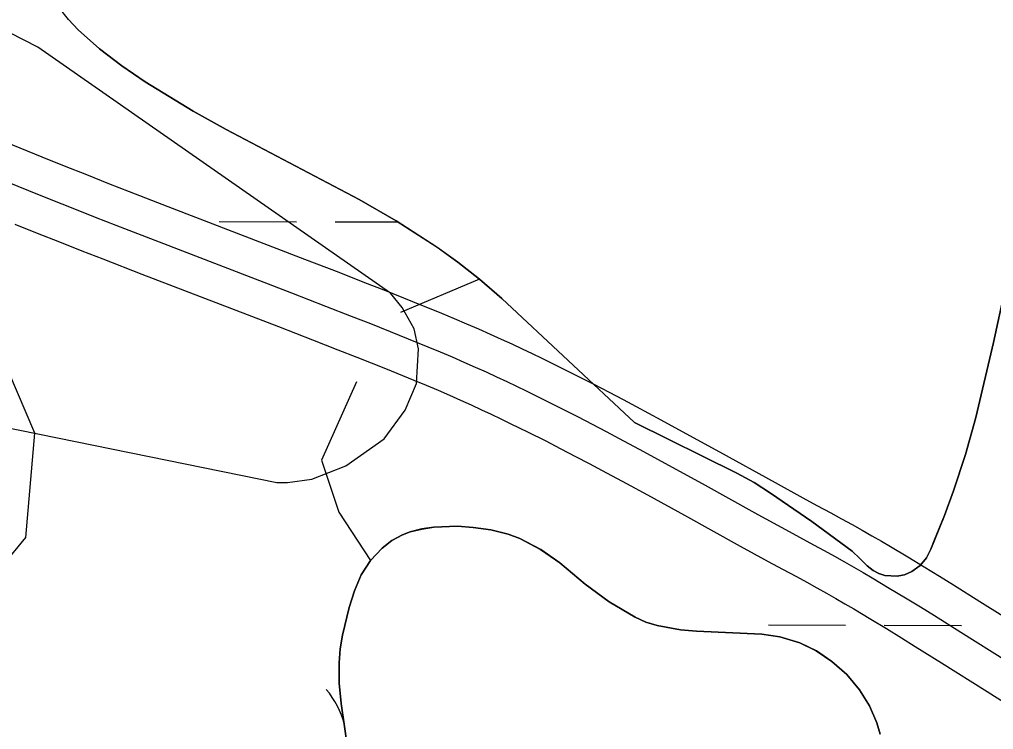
# Model space of a CAD drawing. Extents: x 3161615 to 3199515, y 867541 to 892976.
# Drawn here: x 3177378.1 to 3177781.6, y 876089 to 876383.2 of the extents above; entities that cross this region are included whole.
import ezdxf

# ---------------------------------------------------------------- set-up
doc = ezdxf.new("R2010")
doc.units = 0
for name, color, linetype in [('V-LEVE-TOET', 7, 'Continuous'), ('V-ROAD-CNTR', 7, 'Continuous'), ('V-SITE-VEGE', 7, 'Continuous'), ('V-TOPO-SHOR', 7, 'Continuous'), ('V-WETL-SWMP', 7, 'Continuous')]:
    doc.layers.add(name, color=color, linetype=linetype)

msp = doc.modelspace()

# ---------------------------------------------------------------- linework, layer by layer
at = {"layer": 'V-LEVE-TOET'}
msp.add_lwpolyline([(3177249.21, 876239.26), (3177484.77, 876191.26), (3177489.1, 876191.35), (3177499.15, 876192.63), (3177513.3, 876198.18), (3177529.19, 876209.44), (3177537.83, 876221.33), (3177542.56, 876232.3), (3177543.42, 876246.65), (3177541.56, 876255.04), (3177536.64, 876263.88), (3177531.83, 876269.79), (3177385.72, 876371.73), (3177284.91, 876423.36)], dxfattribs=at)
at = {"layer": 'V-ROAD-CNTR'}
for points in [[(3177368.95, 876333.64), (3177387.37, 876326.21), (3177396.58, 876322.53), (3177405.79, 876318.86), (3177414.92, 876315.25), (3177423.48, 876311.9), (3177439.59, 876305.65), (3177496.19, 876283.89), (3177510.37, 876278.39), (3177521, 876274.23), (3177528.98, 876271.08), (3177540.94, 876266.31), (3177552.89, 876261.47), (3177558.2, 876259.27), (3177563.33, 876257.09), (3177568.28, 876254.94), (3177573.05, 876252.82), (3177577.65, 876250.74), (3177582.09, 876248.69), (3177586.37, 876246.68), (3177590.51, 876244.72), (3177594.52, 876242.78), (3177602.2, 876239.01), (3177609.38, 876235.4), (3177616.08, 876231.98), (3177622.33, 876228.74), (3177628.17, 876225.67), (3177633.64, 876222.76), (3177643.81, 876217.3), (3177652.69, 876212.46), (3177668.13, 876203.98), (3177691.2, 876191.25), (3177702.7, 876184.94), (3177708.44, 876181.83), (3177714.23, 876178.7), (3177718.7, 876176.28), (3177723.05, 876173.87), (3177727.24, 876171.52), (3177731.28, 876169.21), (3177735.18, 876166.96), (3177738.95, 876164.75), (3177746.17, 876160.46), (3177752.92, 876156.38), (3177759.2, 876152.53), (3177765.08, 876148.89), (3177776, 876142.06), (3177795.01, 876130.11)], [(3177363.33, 876319.74), (3177381.78, 876312.3), (3177391.02, 876308.6), (3177400.26, 876304.92), (3177409.43, 876301.3), (3177418.03, 876297.93), (3177434.18, 876291.66), (3177490.78, 876269.9), (3177504.92, 876264.42), (3177515.51, 876260.27), (3177523.45, 876257.14), (3177535.34, 876252.39), (3177547.21, 876247.58), (3177552.4, 876245.43), (3177557.41, 876243.31), (3177562.24, 876241.21), (3177566.91, 876239.13), (3177571.41, 876237.09), (3177575.76, 876235.09), (3177579.97, 876233.12), (3177584.03, 876231.19), (3177587.95, 876229.29), (3177595.53, 876225.57), (3177602.6, 876222.02), (3177609.21, 876218.64), (3177615.39, 876215.44), (3177621.16, 876212.4), (3177626.57, 876209.53), (3177636.67, 876204.1), (3177645.5, 876199.3), (3177660.9, 876190.84), (3177683.97, 876178.1), (3177695.52, 876171.78), (3177701.3, 876168.63), (3177707.09, 876165.51), (3177711.5, 876163.12), (3177715.75, 876160.77), (3177719.85, 876158.47), (3177723.81, 876156.21), (3177727.63, 876153.99), (3177731.33, 876151.83), (3177738.46, 876147.59), (3177745.12, 876143.57), (3177751.34, 876139.75), (3177757.15, 876136.15), (3177768.03, 876129.35), (3177787.04, 876117.4)], [(3177376.18, 876298.38), (3177385.45, 876294.67), (3177394.73, 876290.97), (3177403.94, 876287.34), (3177412.58, 876283.95), (3177428.78, 876277.67), (3177485.38, 876255.91), (3177499.48, 876250.44), (3177510.03, 876246.31), (3177517.92, 876243.19), (3177529.74, 876238.47), (3177541.52, 876233.7), (3177546.6, 876231.6), (3177551.49, 876229.53), (3177556.21, 876227.47), (3177560.77, 876225.45), (3177565.18, 876223.45), (3177569.44, 876221.48), (3177573.56, 876219.55), (3177577.55, 876217.66), (3177581.39, 876215.81), (3177588.86, 876212.14), (3177595.82, 876208.64), (3177602.34, 876205.31), (3177608.45, 876202.14), (3177614.16, 876199.14), (3177619.5, 876196.3), (3177629.54, 876190.91), (3177638.3, 876186.14), (3177653.66, 876177.7), (3177676.74, 876164.96), (3177688.33, 876158.61), (3177694.16, 876155.44), (3177699.95, 876152.32), (3177704.29, 876149.96), (3177708.45, 876147.67), (3177712.46, 876145.41), (3177716.34, 876143.2), (3177720.09, 876141.03), (3177723.71, 876138.91), (3177730.75, 876134.73), (3177737.32, 876130.75), (3177743.47, 876126.98), (3177749.23, 876123.42), (3177760.07, 876116.64), (3177779.07, 876104.69), (3177786.24, 876100.21)]]:
    msp.add_lwpolyline(points, dxfattribs=at)
at = {"layer": 'V-SITE-VEGE'}
for p, q in [((3177402.36, 876378.8), (3177398.36, 876383.15)), ((3177411.19, 876370.94), (3177402.36, 876378.8)), ((3177420.53, 876363.92), (3177411.19, 876370.94)), ((3177430.14, 876357.32), (3177420.53, 876363.92)), ((3177450.04, 876345.14), (3177430.14, 876357.32)), ((3177463.67, 876337.57), (3177450.04, 876345.14)), ((3177518.81, 876308.53), (3177463.67, 876337.57)), ((3177795.02, 876311.57), (3177781.63, 876249.25)), ((3177534.13, 876299.73), (3177518.81, 876308.53)), ((3177551.06, 876288.88), (3177534.13, 876299.73)), ((3177559.76, 876282.65), (3177551.06, 876288.88)), ((3177568.73, 876275.59), (3177559.76, 876282.65)), ((3177577.91, 876267.52), (3177568.73, 876275.59)), ((3177632.93, 876216.13), (3177577.91, 876267.52)), ((3177781.63, 876249.25), (3177774.28, 876218.27)), ((3177675.32, 876195.21), (3177632.93, 876216.13)), ((3177774.28, 876218.27), (3177769.99, 876202.96)), ((3177769.99, 876202.96), (3177765.12, 876187.82)), ((3177682.41, 876191.27), (3177675.32, 876195.21)), ((3177689.29, 876186.92), (3177682.41, 876191.27)), ((3177706.42, 876175.15), (3177689.29, 876186.92)), ((3177765.12, 876187.82), (3177761.29, 876177.6)), ((3177723.08, 876162.81), (3177706.42, 876175.15)), ((3177761.29, 876177.6), (3177757.2, 876167.47)), ((3177536.74, 876169.67), (3177539.89, 876170.82)), ((3177539.89, 876170.82), (3177544.77, 876172.03)), ((3177544.77, 876172.03), (3177549.69, 876172.81)), ((3177549.69, 876172.81), (3177559.56, 876173.19)), ((3177559.56, 876173.19), (3177566.07, 876172.72)), ((3177566.07, 876172.72), (3177573.38, 876171.69)), ((3177573.38, 876171.69), (3177580.61, 876169.93)), ((3177528.39, 876164.14), (3177532.41, 876167.3)), ((3177532.41, 876167.3), (3177536.74, 876169.67)), ((3177580.61, 876169.93), (3177585.35, 876168.11)), ((3177585.35, 876168.11), (3177594.01, 876163.51)), ((3177757.2, 876167.47), (3177755.6, 876163.73)), ((3177523.46, 876158.95), (3177528.39, 876164.14)), ((3177594.01, 876163.51), (3177601.94, 876158.03)), ((3177726.26, 876159.87), (3177723.08, 876162.81)), ((3177755.6, 876163.73), (3177753.82, 876160.04)), ((3177519.7, 876153.03), (3177523.46, 876158.95)), ((3177729.32, 876156.73), (3177726.26, 876159.87)), ((3177753.82, 876160.04), (3177751.3, 876156.88)), ((3177601.94, 876158.03), (3177612.39, 876149.12)), ((3177731.78, 876154.8), (3177729.32, 876156.73)), ((3177734.19, 876153.55), (3177731.78, 876154.8)), ((3177747.82, 876154.4), (3177744.75, 876153.02)), ((3177751.3, 876156.88), (3177747.82, 876154.4)), ((3177516.85, 876146.36), (3177519.7, 876153.03)), ((3177736.67, 876152.81), (3177734.19, 876153.55)), ((3177741.64, 876152.49), (3177736.67, 876152.81)), ((3177744.75, 876153.02), (3177741.64, 876152.49)), ((3177514.71, 876139.46), (3177516.85, 876146.36)), ((3177612.39, 876149.12), (3177622.43, 876141.79)), ((3177511.94, 876128.11), (3177514.71, 876139.46)), ((3177622.43, 876141.79), (3177633.11, 876135.48)), ((3177633.11, 876135.48), (3177637.62, 876133.48)), ((3177637.62, 876133.48), (3177642.29, 876131.99)), ((3177642.29, 876131.99), (3177651.98, 876130.22)), ((3177651.98, 876130.22), (3177658.63, 876129.69)), ((3177510.97, 876122.4), (3177511.94, 876128.11)), ((3177658.63, 876129.69), (3177685.61, 876128.52)), ((3177685.61, 876128.52), (3177693.09, 876127.32)), ((3177693.09, 876127.32), (3177701.33, 876124.82)), ((3177510.49, 876116.65), (3177510.97, 876122.4)), ((3177701.33, 876124.82), (3177708.22, 876121.51)), ((3177708.22, 876121.51), (3177714.65, 876117.19)), ((3177510.6, 876108.18), (3177510.49, 876116.65)), ((3177714.65, 876117.19), (3177720.8, 876111.69)), ((3177720.8, 876111.69), (3177726.17, 876105.42)), ((3177511.4, 876099.72), (3177510.6, 876108.18)), ((3177726.17, 876105.42), (3177730.25, 876098.83)), ((3177514.45, 876078.59), (3177511.4, 876099.72)), ((3177730.25, 876098.83), (3177733.26, 876091.71)), ((3177733.26, 876091.71), (3177734.62, 876087.01))]:
    msp.add_line(p, q, dxfattribs=at)
at = {"layer": 'V-TOPO-SHOR'}
msp.add_line((3177568.73, 876275.59), (3177535.88, 876261.76), dxfattribs=at)
for points in [[(3177632.93, 876216.13), (3177577.91, 876267.52), (3177568.73, 876275.59), (3177559.76, 876282.65), (3177551.06, 876288.88), (3177534.13, 876299.73), (3177518.81, 876308.53), (3177463.67, 876337.57), (3177450.04, 876345.14), (3177430.14, 876357.32), (3177420.53, 876363.92), (3177411.19, 876370.94), (3177402.36, 876378.8), (3177398.36, 876383.15), (3177394.68, 876387.83)], [(3177795.02, 876311.57), (3177781.63, 876249.25), (3177774.28, 876218.27), (3177769.99, 876202.96), (3177765.12, 876187.82), (3177761.29, 876177.6), (3177757.2, 876167.47), (3177755.6, 876163.73), (3177753.82, 876160.04), (3177751.3, 876156.88), (3177747.82, 876154.4), (3177744.75, 876153.02), (3177741.64, 876152.49), (3177736.67, 876152.81), (3177734.19, 876153.55), (3177731.78, 876154.8), (3177729.32, 876156.73), (3177726.26, 876159.87), (3177723.08, 876162.81), (3177706.42, 876175.15), (3177689.29, 876186.92), (3177682.41, 876191.27), (3177675.32, 876195.21), (3177632.93, 876216.13)], [(3177293.94, 876082.25), (3177330.05, 876110.98), (3177348.12, 876128.95), (3177380.66, 876168.5), (3177384.38, 876211.73), (3177373.64, 876236.99), (3177352.1, 876265.88), (3177330.51, 876276.75), (3177319.7, 876276.78), (3177308.83, 876255.18), (3177312.35, 876226.35), (3177315.87, 876193.9), (3177294.14, 876154.32), (3177276.06, 876132.75), (3177257.99, 876114.78), (3177236.31, 876093.22), (3177207.4, 876064.47)], [(3177517.78, 876232.98), (3177503.27, 876200.59), (3177510.42, 876178.95), (3177523.46, 876158.95)], [(3177734.62, 876087.01), (3177733.26, 876091.71), (3177730.25, 876098.83), (3177726.17, 876105.42), (3177720.8, 876111.69), (3177714.65, 876117.19), (3177708.22, 876121.51), (3177701.33, 876124.82), (3177693.09, 876127.32), (3177685.61, 876128.52), (3177658.63, 876129.69), (3177651.98, 876130.22), (3177642.29, 876131.99), (3177637.62, 876133.48), (3177633.11, 876135.48), (3177622.43, 876141.79), (3177612.39, 876149.12), (3177601.94, 876158.03), (3177594.01, 876163.51), (3177585.35, 876168.11), (3177580.61, 876169.93), (3177573.38, 876171.69), (3177566.07, 876172.72), (3177559.56, 876173.19), (3177549.69, 876172.81), (3177544.77, 876172.03), (3177539.89, 876170.82), (3177536.74, 876169.67), (3177532.41, 876167.3), (3177528.39, 876164.14), (3177523.46, 876158.95), (3177519.7, 876153.03), (3177516.85, 876146.36), (3177514.71, 876139.46), (3177511.94, 876128.11), (3177510.97, 876122.4), (3177510.49, 876116.65), (3177510.6, 876108.18), (3177511.4, 876099.72), (3177514.45, 876078.59)]]:
    msp.add_lwpolyline(points, dxfattribs=at)
at = {"layer": 'V-WETL-SWMP'}
for p, q in [((3177398.37, 876383.15), (3177402.36, 876378.8)), ((3177402.36, 876378.8), (3177411.2, 876370.95)), ((3177411.2, 876370.95), (3177420.53, 876363.93)), ((3177420.53, 876363.93), (3177430.15, 876357.33)), ((3177430.15, 876357.33), (3177450.05, 876345.14)), ((3177450.05, 876345.14), (3177463.67, 876337.57)), ((3177463.67, 876337.57), (3177518.81, 876308.53)), ((3177781.64, 876249.25), (3177795.02, 876311.57)), ((3177518.81, 876308.53), (3177534.14, 876299.73)), ((3177460.85, 876299.46), (3177492.85, 876299.37)), ((3177534.14, 876299.73), (3177551.07, 876288.88)), ((3177508.85, 876299.33), (3177534.87, 876299.26)), ((3177551.07, 876288.88), (3177559.76, 876282.65)), ((3177559.76, 876282.65), (3177568.74, 876275.59)), ((3177568.74, 876275.59), (3177577.92, 876267.52)), ((3177577.92, 876267.52), (3177632.93, 876216.13)), ((3177774.28, 876218.27), (3177781.64, 876249.25)), ((3177632.93, 876216.13), (3177675.33, 876195.21)), ((3177769.99, 876202.96), (3177774.28, 876218.27)), ((3177765.12, 876187.82), (3177769.99, 876202.96)), ((3177675.33, 876195.21), (3177682.42, 876191.27)), ((3177682.42, 876191.27), (3177689.3, 876186.93)), ((3177689.3, 876186.93), (3177706.42, 876175.15)), ((3177761.3, 876177.6), (3177765.12, 876187.82)), ((3177706.42, 876175.15), (3177723.08, 876162.81)), ((3177757.2, 876167.48), (3177761.3, 876177.6)), ((3177539.9, 876170.82), (3177536.75, 876169.67)), ((3177544.78, 876172.04), (3177539.9, 876170.82)), ((3177549.7, 876172.81), (3177544.78, 876172.04)), ((3177559.56, 876173.2), (3177549.7, 876172.81)), ((3177566.07, 876172.72), (3177559.56, 876173.2)), ((3177573.38, 876171.7), (3177566.07, 876172.72)), ((3177580.62, 876169.94), (3177573.38, 876171.7)), ((3177532.41, 876167.3), (3177528.4, 876164.14)), ((3177536.75, 876169.67), (3177532.41, 876167.3)), ((3177585.36, 876168.11), (3177580.62, 876169.94)), ((3177594.02, 876163.51), (3177585.36, 876168.11)), ((3177755.61, 876163.73), (3177757.2, 876167.48)), ((3177528.4, 876164.14), (3177523.46, 876158.95)), ((3177601.94, 876158.03), (3177594.02, 876163.51)), ((3177723.08, 876162.81), (3177726.26, 876159.88)), ((3177753.82, 876160.04), (3177755.61, 876163.73)), ((3177523.46, 876158.95), (3177519.7, 876153.03)), ((3177726.26, 876159.88), (3177729.32, 876156.73)), ((3177751.31, 876156.88), (3177753.82, 876160.04)), ((3177612.39, 876149.12), (3177601.94, 876158.03)), ((3177729.32, 876156.73), (3177731.78, 876154.8)), ((3177731.78, 876154.8), (3177734.19, 876153.55)), ((3177744.75, 876153.03), (3177747.82, 876154.4)), ((3177747.82, 876154.4), (3177751.31, 876156.88)), ((3177519.7, 876153.03), (3177516.85, 876146.36)), ((3177734.19, 876153.55), (3177736.67, 876152.81)), ((3177736.67, 876152.81), (3177741.65, 876152.49)), ((3177741.65, 876152.49), (3177744.75, 876153.03)), ((3177516.85, 876146.36), (3177514.71, 876139.46)), ((3177622.43, 876141.8), (3177612.39, 876149.12)), ((3177514.71, 876139.46), (3177511.94, 876128.11)), ((3177633.11, 876135.48), (3177622.43, 876141.8)), ((3177637.63, 876133.48), (3177633.11, 876135.48)), ((3177642.29, 876131.99), (3177637.63, 876133.48)), ((3177651.98, 876130.22), (3177642.29, 876131.99)), ((3177658.64, 876129.69), (3177651.98, 876130.22)), ((3177688.38, 876132.33), (3177720.38, 876132.24)), ((3177736.38, 876132.2), (3177768.38, 876132.11)), ((3177511.94, 876128.11), (3177510.97, 876122.4)), ((3177685.61, 876128.52), (3177658.64, 876129.69)), ((3177693.1, 876127.32), (3177685.61, 876128.52)), ((3177701.34, 876124.82), (3177693.1, 876127.32)), ((3177510.97, 876122.4), (3177510.5, 876116.66)), ((3177708.23, 876121.52), (3177701.34, 876124.82)), ((3177714.66, 876117.19), (3177708.23, 876121.52)), ((3177510.5, 876116.66), (3177510.6, 876108.18)), ((3177720.81, 876111.7), (3177714.66, 876117.19)), ((3177726.17, 876105.42), (3177720.81, 876111.7)), ((3177510.6, 876108.18), (3177511.4, 876099.73)), ((3177730.25, 876098.83), (3177726.17, 876105.42)), ((3177511.4, 876099.73), (3177514.46, 876078.59)), ((3177733.27, 876091.71), (3177730.25, 876098.83)), ((3177734.63, 876087.01), (3177733.27, 876091.71))]:
    msp.add_line(p, q, dxfattribs=at)
msp.add_arc((3177478.41, 876082.65), 35.25, 13.5329, 40.6135, dxfattribs=at)

doc.saveas('drawing.dxf')
